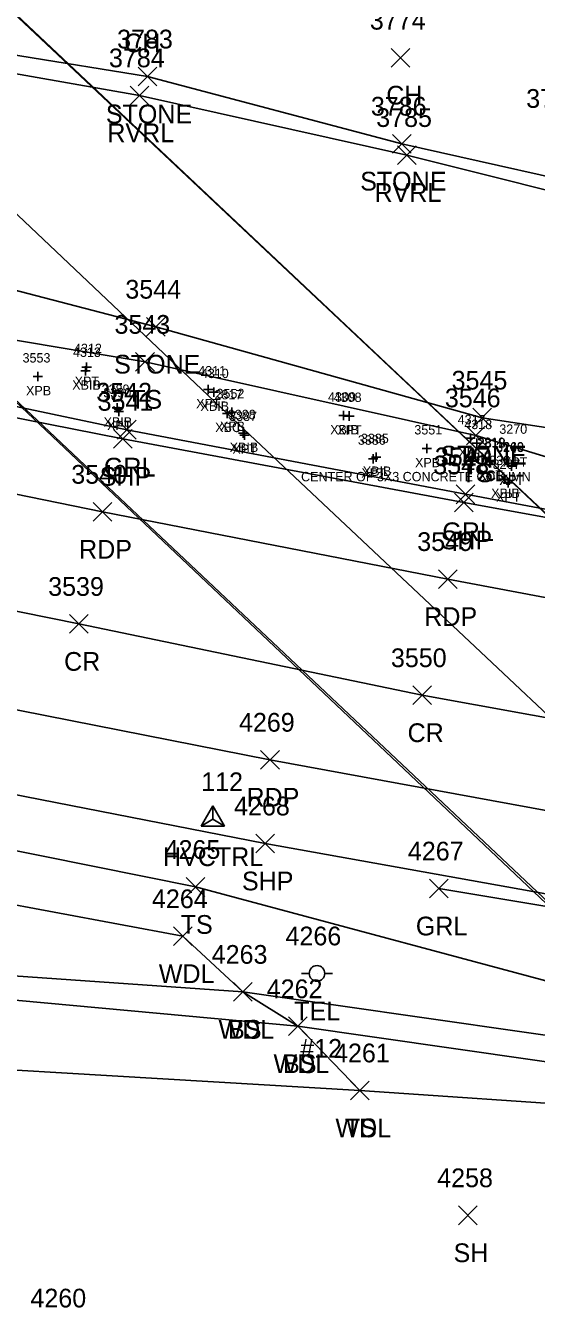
# Model space of a CAD drawing. Extents: x 1647574 to 1652703, y 212895 to 228670.
# Drawn here: x 1648896.4 to 1648950.8, y 227078.5 to 227216.4 of the extents above; entities that cross this region are included whole.
import ezdxf

# ---------------------------------------------------------------- set-up
doc = ezdxf.new("R2010")
doc.units = 0
for name, color, linetype in [('B_A', 7, 'Continuous'), ('B_C', 7, 'Continuous'), ('B_I', 7, 'Continuous'), ('B_TIC', 7, 'Continuous'), ('BDC', 7, 'Continuous'), ('BELB', 7, 'Continuous'), ('C_A', 7, 'Continuous'), ('C_I', 7, 'Continuous'), ('CPSM', 7, 'Continuous'), ('L_A', 7, 'Continuous'), ('L_I', 7, 'Continuous'), ('L_TIC', 7, 'Continuous'), ('LASF', 7, 'Continuous'), ('LAWA', 7, 'Continuous'), ('LAWE', 7, 'Continuous'), ('LELB', 7, 'Continuous'), ('P_A', 7, 'Continuous'), ('P_I', 7, 'Continuous'), ('P_TIC', 7, 'Continuous'), ('PET', 7, 'Continuous'), ('PRC', 7, 'Continuous'), ('PSP', 7, 'Continuous'), ('R_A', 7, 'Continuous'), ('R_I', 7, 'Continuous'), ('R_TIC', 7, 'Continuous'), ('RGR', 7, 'Continuous'), ('U_A', 7, 'Continuous'), ('U_C', 7, 'Continuous'), ('U_I', 7, 'Continuous'), ('UP', 7, 'Continuous')]:
    doc.layers.add(name, color=color, linetype=linetype)

msp = doc.modelspace()

# ---------------------------------------------------------------- linework, layer by layer
at = {"layer": 'B_TIC'}
for p, q in [((1648897.65, 227178.94), (1648897.72, 227178.94)), ((1648902.74, 227179.54), (1648902.81, 227179.54)), ((1648902.85, 227179.94), (1648902.93, 227179.94)), ((1648915.82, 227177.56), (1648915.9, 227177.56)), ((1648916.43, 227177.28), (1648916.51, 227177.28)), ((1648906.09, 227175.59), (1648906.17, 227175.59)), ((1648906.31, 227175.22), (1648906.38, 227175.22)), ((1648917.84, 227175.01), (1648917.92, 227175.01)), ((1648918.35, 227175.13), (1648918.42, 227175.13)), ((1648930.29, 227174.77), (1648930.36, 227174.77)), ((1648930.9, 227174.73), (1648930.97, 227174.73)), ((1648919.55, 227172.89), (1648919.63, 227172.89)), ((1648919.7, 227172.7), (1648919.77, 227172.7)), ((1648943.81, 227172.35), (1648943.89, 227172.35)), ((1648939.18, 227171.26), (1648939.25, 227171.26)), ((1648944.51, 227171.83), (1648944.58, 227171.83)), ((1648948.58, 227171.33), (1648948.65, 227171.33)), ((1648933.46, 227170.16), (1648933.53, 227170.16)), ((1648933.76, 227170.34), (1648933.84, 227170.34)), ((1648945.9, 227169.93), (1648945.98, 227169.93)), ((1648945.96, 227169.85), (1648946.04, 227169.85)), ((1648948.21, 227169.38), (1648948.28, 227169.38)), ((1648948.22, 227169.45), (1648948.3, 227169.45)), ((1648947.46, 227167.99), (1648947.54, 227167.99)), ((1648947.84, 227167.58), (1648947.91, 227167.58))]:
    msp.add_line(p, q, dxfattribs=at)
for points in [[(1648902.85, 227179.44), (1648902.85, 227180.44)], [(1648897.14, 227178.94), (1648898.14, 227178.94)], [(1648897.64, 227178.44), (1648897.64, 227179.44)], [(1648902.24, 227179.54), (1648903.24, 227179.54)], [(1648902.35, 227179.94), (1648903.35, 227179.94)], [(1648902.74, 227179.04), (1648902.74, 227180.04)], [(1648915.32, 227177.56), (1648916.32, 227177.56)], [(1648915.82, 227177.06), (1648915.82, 227178.06)], [(1648916.43, 227176.78), (1648916.43, 227177.78)], [(1648906.09, 227175.09), (1648906.09, 227176.09)], [(1648915.93, 227177.28), (1648916.93, 227177.28)], [(1648905.59, 227175.59), (1648906.59, 227175.59)], [(1648905.8, 227175.22), (1648906.8, 227175.22)], [(1648906.3, 227174.72), (1648906.3, 227175.72)], [(1648917.34, 227175.01), (1648918.34, 227175.01)], [(1648917.84, 227174.51), (1648917.84, 227175.51)], [(1648917.84, 227175.13), (1648918.84, 227175.13)], [(1648918.34, 227174.63), (1648918.34, 227175.63)], [(1648929.78, 227174.77), (1648930.78, 227174.77)], [(1648930.28, 227174.27), (1648930.28, 227175.27)], [(1648930.39, 227174.73), (1648931.39, 227174.73)], [(1648930.89, 227174.23), (1648930.89, 227175.23)], [(1648919.55, 227172.39), (1648919.55, 227173.39)], [(1648919.05, 227172.89), (1648920.05, 227172.89)], [(1648919.19, 227172.7), (1648920.19, 227172.7)], [(1648919.69, 227172.2), (1648919.69, 227173.2)], [(1648943.31, 227172.35), (1648944.31, 227172.35)], [(1648943.81, 227171.85), (1648943.81, 227172.85)], [(1648944.51, 227171.33), (1648944.51, 227172.33)], [(1648933.45, 227169.66), (1648933.45, 227170.66)], [(1648933.76, 227169.84), (1648933.76, 227170.84)], [(1648938.67, 227171.26), (1648939.67, 227171.26)], [(1648939.17, 227170.76), (1648939.17, 227171.76)], [(1648944.01, 227171.83), (1648945.01, 227171.83)], [(1648948.07, 227171.33), (1648949.07, 227171.33)], [(1648948.57, 227170.83), (1648948.57, 227171.83)], [(1648932.95, 227170.16), (1648933.95, 227170.16)], [(1648933.26, 227170.34), (1648934.26, 227170.34)], [(1648945.4, 227169.93), (1648946.4, 227169.93)], [(1648945.46, 227169.85), (1648946.46, 227169.85)], [(1648945.9, 227169.43), (1648945.9, 227170.43)], [(1648945.96, 227169.35), (1648945.96, 227170.35)], [(1648947.7, 227169.38), (1648948.7, 227169.38)], [(1648947.72, 227169.45), (1648948.72, 227169.45)], [(1648948.2, 227168.88), (1648948.2, 227169.88)], [(1648948.22, 227168.95), (1648948.22, 227169.95)], [(1648946.96, 227167.99), (1648947.96, 227167.99)], [(1648947.46, 227167.49), (1648947.46, 227168.49)], [(1648947.83, 227167.08), (1648947.83, 227168.08)], [(1648947.33, 227167.58), (1648948.33, 227167.58)]]:
    msp.add_lwpolyline(points, dxfattribs=at)
at = {"layer": 'BDC'}
for points in [[(1648650.62, 227406.77), (1648690.52, 227369.25), (1648733.47, 227328.73), (1648776.31, 227288.32), (1648833.66, 227234.3), (1648891.23, 227180.05), (1648955.86, 227118.96), (1649002.64, 227075.02), (1649045.28, 227034.6)], [(1648651.08, 227406.8), (1648690.74, 227369.26), (1648733.46, 227328.85), (1648776.32, 227288.43), (1648833.71, 227234.41), (1648891.3, 227180.17), (1648955.95, 227119.2), (1649002.81, 227075.03), (1649045.28, 227034.88)], [(1648705.85, 227396.15), (1648745.06, 227359.41), (1648787.92, 227318.71), (1648830.86, 227278.3), (1648888.33, 227224.07), (1648945.96, 227169.85), (1649010.58, 227108.87), (1649057.24, 227064.8), (1649099.96, 227024.6)], [(1648705.9, 227396.26), (1648745.14, 227359.21), (1648788.07, 227318.72), (1648831.08, 227278.23), (1648888.57, 227223.98), (1648945.9, 227169.93), (1649010.76, 227109.12), (1649057.37, 227064.85), (1649100.02, 227024.67)]]:
    msp.add_lwpolyline(points, dxfattribs=at)
at = {"layer": 'BELB'}
msp.add_lwpolyline([(1648676.13, 227401.91), (1648716.74, 227364.51), (1648759.55, 227324.27), (1648803.46, 227283.21), (1648860.32, 227229.51), (1648917.84, 227175.01), (1648982.23, 227114.44), (1649029.64, 227069.95), (1649071, 227030.27)], dxfattribs=at)
at = {"layer": 'CPSM'}
for p, q in [((1648915.06, 227130.95), (1648916.31, 227133.12)), ((1648917.56, 227130.95), (1648916.31, 227133.12)), ((1648916.31, 227131.68), (1648916.31, 227133.12)), ((1648915.06, 227130.95), (1648916.31, 227131.68)), ((1648915.06, 227130.95), (1648917.56, 227130.95)), ((1648916.31, 227131.68), (1648916.31, 227131.68)), ((1648916.31, 227131.68), (1648917.56, 227130.95))]:
    msp.add_line(p, q, dxfattribs=at)
at = {"layer": 'L_TIC'}
for points in [[(1648935.34, 227211.98), (1648937.34, 227213.98)], [(1648937.34, 227211.98), (1648935.34, 227213.98)], [(1648908.35, 227209.97), (1648910.35, 227211.97)], [(1648910.35, 227209.97), (1648908.35, 227211.97)], [(1648907.49, 227207.96), (1648909.49, 227209.96)], [(1648909.49, 227207.96), (1648907.49, 227209.96)], [(1648935.5, 227202.8), (1648937.5, 227204.8)], [(1648937.5, 227202.8), (1648935.5, 227204.8)], [(1648936.02, 227201.59), (1648938.02, 227203.59)], [(1648938.02, 227201.59), (1648936.02, 227203.59)], [(1648909.24, 227183.26), (1648911.24, 227185.26)], [(1648911.24, 227183.26), (1648909.24, 227185.26)], [(1648908.08, 227179.51), (1648910.08, 227181.51)], [(1648910.08, 227179.51), (1648908.08, 227181.51)], [(1648944.07, 227173.55), (1648946.07, 227175.55)], [(1648946.07, 227173.55), (1648944.07, 227175.55)], [(1648943.4, 227171.66), (1648945.4, 227173.66)], [(1648945.4, 227171.66), (1648943.4, 227173.66)], [(1648913.48, 227123.45), (1648915.48, 227125.45)], [(1648915.48, 227123.45), (1648913.48, 227125.45)], [(1648912.13, 227118.19), (1648914.13, 227120.19)], [(1648914.13, 227118.19), (1648912.13, 227120.19)], [(1648918.51, 227112.25), (1648920.51, 227114.25)], [(1648920.51, 227112.25), (1648918.51, 227114.25)], [(1648918.51, 227112.25), (1648920.51, 227114.25)], [(1648920.51, 227112.25), (1648918.51, 227114.25)], [(1648924.38, 227108.58), (1648926.38, 227110.58)], [(1648926.38, 227108.58), (1648924.38, 227110.58)], [(1648924.38, 227108.58), (1648926.38, 227110.58)], [(1648926.38, 227108.58), (1648924.38, 227110.58)], [(1648931, 227101.73), (1648933, 227103.73)], [(1648933, 227101.73), (1648931, 227103.73)], [(1648931, 227101.73), (1648933, 227103.73)], [(1648933, 227101.73), (1648931, 227103.73)], [(1648942.53, 227088.4), (1648944.53, 227090.4)], [(1648944.53, 227088.4), (1648942.53, 227090.4)]]:
    msp.add_lwpolyline(points, dxfattribs=at)
at = {"layer": 'LASF'}
for points in [[(1648499.8, 227390.79), (1648534.24, 227361.96), (1648564.14, 227336), (1648594.15, 227310.22), (1648628.6, 227293.4), (1648654.27, 227279.63), (1648686.16, 227265.62), (1648717.14, 227256.76), (1648740.63, 227248.95), (1648765.89, 227244.08), (1648814.22, 227231.85), (1648833.28, 227225.74), (1648856.55, 227221.69), (1648882.06, 227215.37), (1648909.35, 227210.97), (1648936.5, 227203.8), (1648961.57, 227198.17), (1648983.3, 227192.86), (1648997.71, 227192.89), (1649002, 227200.33)], [(1648591.01, 227270.34), (1648624.69, 227258.45), (1648664.93, 227242.86), (1648702.93, 227233.82), (1648737.15, 227219.4), (1648772.09, 227211.83), (1648798.88, 227202.71), (1648829.38, 227195.59), (1648870.64, 227189.3), (1648888.06, 227190), (1648910.24, 227184.26), (1648945.07, 227174.55), (1648988.13, 227167.99), (1649019.01, 227162.28), (1649093.93, 227148.39), (1649131.47, 227140.13), (1649155.82, 227137.23), (1649206.95, 227127.28), (1649258.23, 227116.86), (1649289.14, 227114.77), (1649313.58, 227109.45)]]:
    msp.add_lwpolyline(points, dxfattribs=at)
at = {"layer": 'LAWA'}
msp.add_lwpolyline([(1649030.64, 227023.85), (1649020.98, 227035.14), (1648998.91, 227050.08), (1648974.89, 227082.83), (1648958.09, 227100.96), (1648932, 227102.73), (1648925.38, 227109.58), (1648919.51, 227113.25), (1648913.13, 227119.19), (1648871.87, 227126.89), (1648832.67, 227127.94), (1648783.37, 227137.08)], dxfattribs=at)
at = {"layer": 'LAWE'}
msp.add_lwpolyline([(1648882.17, 227213.58), (1648908.49, 227208.96), (1648937.02, 227202.59), (1648961.62, 227196.41), (1648987.56, 227188.75), (1648995.63, 227189.13), (1648999.85, 227187.56), (1649015.77, 227185.25), (1649058.82, 227180.73), (1649088.75, 227176.45), (1649126.05, 227169), (1649155.54, 227162.79), (1649190.06, 227156.48), (1649213.14, 227152.13), (1649245.72, 227144.44), (1649279.44, 227140.08), (1649297.82, 227135.47), (1649313.4, 227135.55)], dxfattribs=at)
at = {"layer": 'LELB'}
for points in [[(1648597.27, 227264.49), (1648633.73, 227250.63), (1648664.39, 227240.32), (1648701.87, 227228.73), (1648735.46, 227216.54), (1648770.19, 227206.75), (1648797, 227200.24), (1648829.01, 227192.5), (1648869.11, 227184.88), (1648887.12, 227184.18), (1648909.08, 227180.51), (1648944.4, 227172.66), (1648985.41, 227160.18), (1649015.97, 227155.75), (1649030.56, 227151.79), (1649075.87, 227142.71), (1649094.96, 227142.33), (1649128.79, 227137.18), (1649163.6, 227126.99), (1649206.12, 227120.02), (1649254.7, 227110.71), (1649288.5, 227104.85), (1649312.04, 227099.38)], [(1649303.94, 227051.18), (1649261.07, 227060.39), (1649216.61, 227069.45), (1649178.25, 227076.12), (1649140.52, 227081.32), (1649094.47, 227090.06), (1649051.01, 227097.65), (1649006.72, 227103.93), (1648958.76, 227112.58), (1648914.48, 227124.45), (1648876.09, 227132.2), (1648833.46, 227141.48), (1648786.83, 227153.43)], [(1649303.06, 227047.28), (1649260.98, 227055.31), (1649217.96, 227064.4), (1649177.85, 227072.42), (1649139.31, 227077.28), (1649094.12, 227086.64), (1649050.12, 227095.02), (1649005.65, 227100.61), (1648959.22, 227107.57), (1648919.51, 227113.25), (1648868.98, 227116.79), (1648831.48, 227119.83), (1648781.16, 227125.9)], [(1649302.97, 227044.78), (1649260.67, 227052.98), (1649215.1, 227059.72), (1649174.92, 227066.32), (1649138.43, 227073.45), (1649092.93, 227081.32), (1649048.99, 227090.42), (1649005.13, 227098.96), (1648958.86, 227104.77), (1648925.38, 227109.58), (1648868.51, 227114.83), (1648832.14, 227115.07)], [(1648932, 227102.73), (1648863.48, 227106.79), (1648832.14, 227115.07)]]:
    msp.add_lwpolyline(points, dxfattribs=at)
at = {"layer": 'P_TIC'}
for points in [[(1648905.71, 227171.29), (1648907.71, 227173.29)], [(1648907.71, 227171.29), (1648905.71, 227173.29)], [(1648942.11, 227164.5), (1648944.11, 227166.5)], [(1648944.11, 227164.5), (1648942.11, 227166.5)], [(1648903.55, 227163.5), (1648905.55, 227165.5)], [(1648905.55, 227163.5), (1648903.55, 227165.5)], [(1648940.4, 227156.32), (1648942.4, 227158.32)], [(1648942.4, 227156.32), (1648940.4, 227158.32)], [(1648901.01, 227151.53), (1648903.01, 227153.53)], [(1648903.01, 227151.53), (1648901.01, 227153.53)], [(1648937.68, 227143.92), (1648939.68, 227145.92)], [(1648939.68, 227143.92), (1648937.68, 227145.92)], [(1648921.42, 227137.03), (1648923.42, 227139.03)], [(1648923.42, 227137.03), (1648921.42, 227139.03)], [(1648920.9, 227128.09), (1648922.9, 227130.09)], [(1648922.9, 227128.09), (1648920.9, 227130.09)]]:
    msp.add_lwpolyline(points, dxfattribs=at)
at = {"layer": 'PET'}
for points in [[(1648582.82, 227256.08), (1648618.15, 227243), (1648661.46, 227228.08), (1648697.31, 227216.44), (1648732, 227205.65), (1648767.28, 227195.85), (1648794.92, 227188.71), (1648824.66, 227181.32), (1648870.23, 227171.5), (1648904.55, 227164.5), (1648941.4, 227157.32), (1648982.59, 227149.56), (1649013.45, 227143.77), (1649051.48, 227136.02), (1649092.56, 227128.28), (1649129.41, 227121.26), (1649164.13, 227114.97), (1649203.07, 227107.32), (1649253.12, 227097.95), (1649285.33, 227091.53), (1649309.81, 227086.86)], [(1649306.68, 227064.13), (1649262.99, 227072.36), (1649217.79, 227081.09), (1649180.88, 227089.3), (1649143.91, 227096.66), (1649097.06, 227105.07), (1649054.53, 227112.89), (1649010.67, 227121.22), (1648964.11, 227130.39), (1648922.42, 227138.03), (1648885.03, 227145.38), (1648836.17, 227155.58), (1648791.11, 227166.69)]]:
    msp.add_lwpolyline(points, dxfattribs=at)
at = {"layer": 'PRC'}
msp.add_lwpolyline([(1648578.47, 227245.09), (1648614.14, 227232.38), (1648658.38, 227217.21), (1648693.17, 227205.45), (1648728.77, 227194.61), (1648764.16, 227184.6), (1648791.48, 227177.33), (1648822.26, 227169.58), (1648868.21, 227159.38), (1648902.01, 227152.53), (1648938.68, 227144.92), (1648979.68, 227137.48), (1649011.64, 227131.5), (1649049.01, 227124.37), (1649090.36, 227116.95), (1649126.94, 227110.35), (1649164.15, 227103.49), (1649199.47, 227096.77), (1649251.63, 227086.36), (1649284.28, 227080.21), (1649307.76, 227075.6)], dxfattribs=at)
at = {"layer": 'PSP'}
for points in [[(1648480.19, 227300.94), (1648523.09, 227287.24), (1648552.39, 227275.53), (1648583.82, 227263.8), (1648620.78, 227250.2), (1648663.69, 227235.82), (1648700.09, 227224.25), (1648734.52, 227213.95), (1648769.77, 227204.03), (1648796.83, 227197.07), (1648827.57, 227189.55), (1648872.24, 227179.08), (1648906.71, 227172.29), (1648943.11, 227165.5), (1648984.43, 227157.97), (1649015.26, 227151.94), (1649051.88, 227144.8), (1649094.44, 227136.72), (1649131.24, 227129.79), (1649164.3, 227122.93), (1649204.31, 227115.14), (1649254.54, 227105.7), (1649286.33, 227099.34), (1649311.67, 227094.73)], [(1649305.23, 227055.05), (1649261.49, 227063.44), (1649216.57, 227072.89), (1649179.12, 227080.23), (1649141.32, 227088.23), (1649095.57, 227096.47), (1649052.89, 227104.28), (1649009.15, 227112.65), (1648960.8, 227122.11), (1648921.9, 227129.09), (1648883.47, 227136.6), (1648833.93, 227146.38), (1648787.9, 227157.82)]]:
    msp.add_lwpolyline(points, dxfattribs=at)
at = {"layer": 'R_TIC'}
for points in [[(1648906.14, 227172.27), (1648908.14, 227174.27)], [(1648908.14, 227172.27), (1648906.14, 227174.27)], [(1648942.28, 227165.37), (1648944.28, 227167.37)], [(1648944.28, 227165.37), (1648942.28, 227167.37)], [(1648939.45, 227123.28), (1648941.45, 227125.28)], [(1648941.45, 227123.28), (1648939.45, 227125.28)]]:
    msp.add_lwpolyline(points, dxfattribs=at)
at = {"layer": 'RGR'}
for points in [[(1648874.68, 227180.08), (1648907.14, 227173.27), (1648943.28, 227166.37), (1648984.7, 227158.6), (1649014.79, 227152.98), (1649051.86, 227145.73), (1649094.58, 227137.66), (1649131.36, 227130.71), (1649164.13, 227124.41), (1649204.96, 227116.68), (1649254.39, 227107.3), (1649286.86, 227101.11), (1649311.64, 227096.21)], [(1649151.88, 227085.07), (1649138.95, 227087.71), (1649095.34, 227095.69), (1649052.83, 227103.82), (1649008.98, 227111.79), (1648960.71, 227120.92), (1648940.45, 227124.28)]]:
    msp.add_lwpolyline(points, dxfattribs=at)
at = {"layer": 'UP'}
for p, q in [((1648925.78, 227115.22), (1648926.61, 227115.22)), ((1648927.44, 227115.22), (1648927.44, 227115.22)), ((1648929.11, 227115.22), (1648928.28, 227115.22)), ((1648928.28, 227115.22), (1648928.28, 227115.22)), ((1648929.11, 227115.22), (1648929.11, 227115.22))]:
    msp.add_line(p, q, dxfattribs=at)
msp.add_circle((1648927.44, 227115.22), 0.833, dxfattribs=at)

# ---------------------------------------------------------------- texts
at = {"layer": 'B_A'}
for s, p in [('XPT', (1648901.57, 227177.94)), ('XPB', (1648896.38, 227176.94)), ('XBIB', (1648901.31, 227177.54)), ('XPT', (1648914.54, 227175.56)), ('XBIB', (1648915, 227175.28)), ('XBIB', (1648904.66, 227173.59)), ('XPT', (1648905.03, 227173.22)), ('XBC', (1648916.57, 227173.01)), ('XPB', (1648917.08, 227173.13)), ('XBIB', (1648928.85, 227172.77)), ('XPT', (1648929.61, 227172.73)), ('XBIB', (1648918.12, 227170.89)), ('XPT', (1648918.41, 227170.7)), ('XPT', (1648942.53, 227170.35)), ('XBIB', (1648943.08, 227169.83)), ('XPT', (1648932.18, 227168.16)), ('XBIB', (1648932.33, 227168.34)), ('XPB', (1648937.91, 227169.26)), ('XPT', (1648947.29, 227169.33)), ('XCT', (1648944.62, 227167.93)), ('XCB', (1648944.69, 227167.85)), ('XPT', (1648946.92, 227167.38)), ('XPT', (1648946.94, 227167.45)), ('XBIB', (1648946.03, 227165.99)), ('XPT', (1648946.56, 227165.58))]:
    msp.add_text(s, height=1, dxfattribs=at).set_placement(p)
at = {"layer": 'B_C'}
msp.add_text('CENTER OF 3X3 CONCRETE COLUMN', height=1, dxfattribs=at).set_placement((1648925.74, 227167.76))
at = {"layer": 'B_I'}
for s, p in [('4313', (1648901.39, 227181.04)), ('4312', (1648901.5, 227181.44)), ('3553', (1648896.01, 227180.44)), ('4311', (1648914.76, 227179.06)), ('4310', (1648915.04, 227178.78)), ('3389', (1648904.45, 227177.09)), ('3390', (1648904.63, 227176.72)), ('2817', (1648916.49, 227176.51)), ('3552', (1648916.71, 227176.63)), ('4309', (1648928.61, 227176.27)), ('4308', (1648929.22, 227176.23)), ('3388', (1648917.92, 227174.39)), ('3387', (1648918.06, 227174.2)), ('4317', (1648942.46, 227173.85)), ('3551', (1648937.83, 227172.76)), ('4318', (1648943.16, 227173.33)), ('3270', (1648946.9, 227172.83)), ('3386', (1648931.8, 227171.66)), ('3385', (1648932.13, 227171.84)), ('2819', (1648944.55, 227171.43)), ('2818', (1648944.61, 227171.35)), ('3269', (1648946.56, 227170.95)), ('3268', (1648946.55, 227170.88)), ('3384', (1648945.83, 227169.49)), ('3267', (1648946.18, 227169.08))]:
    msp.add_text(s, height=1, dxfattribs=at).set_placement(p)
at = {"layer": 'C_A'}
msp.add_text('HVCTRL', height=2, dxfattribs=at).set_placement((1648911, 227126.68))
at = {"layer": 'C_I'}
msp.add_text('112', height=2, dxfattribs=at).set_placement((1648915.08, 227134.68))
at = {"layer": 'L_A'}
for s, p in [('CH', (1648906.86, 227213.56)), ('CH', (1648934.83, 227207.98)), ('STONE', (1648904.9, 227205.97)), ('RVRL', (1648905.06, 227203.96)), ('STONE', (1648932.05, 227198.8)), ('RVRL', (1648933.58, 227197.59)), ('STONE', (1648905.78, 227179.26)), ('TS', (1648907.49, 227175.51)), ('STONE', (1648940.61, 227169.55)), ('TS', (1648942.81, 227167.66)), ('TS', (1648912.89, 227119.45)), ('WDL', (1648910.55, 227114.19)), ('WDL', (1648916.93, 227108.25)), ('BS', (1648917.95, 227108.25)), ('WDL', (1648922.8, 227104.58)), ('BS', (1648923.82, 227104.58)), ('WDL', (1648929.41, 227097.73)), ('TS', (1648930.41, 227097.73)), ('SH', (1648942.02, 227084.4))]:
    msp.add_text(s, height=2, dxfattribs=at).set_placement(p)
at = {"layer": 'L_I'}
for s, p in [('3774', (1648933.08, 227215.98)), ('3783', (1648906.1, 227213.97)), ('3784', (1648905.23, 227211.96)), ('3780', (1648949.77, 227207.63)), ('3786', (1648933.19, 227206.8)), ('3785', (1648933.76, 227205.59)), ('3544', (1648906.98, 227187.26)), ('3543', (1648905.82, 227183.51)), ('3545', (1648941.81, 227177.55)), ('3546', (1648941.09, 227175.66)), ('4265', (1648911.17, 227127.45)), ('4264', (1648909.82, 227122.19)), ('4263', (1648916.2, 227116.25)), ('4263', (1648916.2, 227116.25)), ('4262', (1648922.07, 227112.58)), ('4262', (1648922.07, 227112.58)), ('4261', (1648929.26, 227105.73)), ('4261', (1648929.26, 227105.73)), ('4258', (1648940.27, 227092.4)), ('4260', (1648896.85, 227079.56))]:
    msp.add_text(s, height=2, dxfattribs=at).set_placement(p)
at = {"layer": 'P_A'}
for s, p in [('SHP', (1648904.24, 227167.29)), ('SHP', (1648940.64, 227160.5)), ('RDP', (1648902.04, 227159.5)), ('RDP', (1648938.89, 227152.32)), ('CR', (1648900.44, 227147.53)), ('CR', (1648937.11, 227139.92)), ('RDP', (1648919.91, 227133.03)), ('SHP', (1648919.43, 227124.09))]:
    msp.add_text(s, height=2, dxfattribs=at).set_placement(p)
at = {"layer": 'P_I'}
for s, p in [('3541', (1648904.02, 227175.29)), ('3548', (1648939.85, 227168.5)), ('3540', (1648901.21, 227167.5)), ('3549', (1648938.14, 227160.32)), ('3539', (1648898.74, 227155.53)), ('3550', (1648935.33, 227147.92)), ('4269', (1648919.11, 227141.03)), ('4268', (1648918.59, 227132.09))]:
    msp.add_text(s, height=2, dxfattribs=at).set_placement(p)
at = {"layer": 'R_A'}
for p in [(1648904.69, 227168.27), (1648940.82, 227161.37), (1648937.99, 227119.28)]:
    msp.add_text('GRL', height=2, dxfattribs=at).set_placement(p)
at = {"layer": 'R_I'}
for s, p in [('3542', (1648903.88, 227176.27)), ('3547', (1648940.02, 227169.37)), ('4267', (1648937.14, 227127.28))]:
    msp.add_text(s, height=2, dxfattribs=at).set_placement(p)
at = {"layer": 'U_A'}
msp.add_text('TEL', height=2, dxfattribs=at).set_placement((1648925, 227110.22))
at = {"layer": 'U_C'}
msp.add_text('#12', height=2, dxfattribs=at).set_placement((1648925.65, 227106.22))
at = {"layer": 'U_I'}
msp.add_text('4266', height=2, dxfattribs=at).set_placement((1648924.08, 227118.22))

doc.saveas('drawing.dxf')
